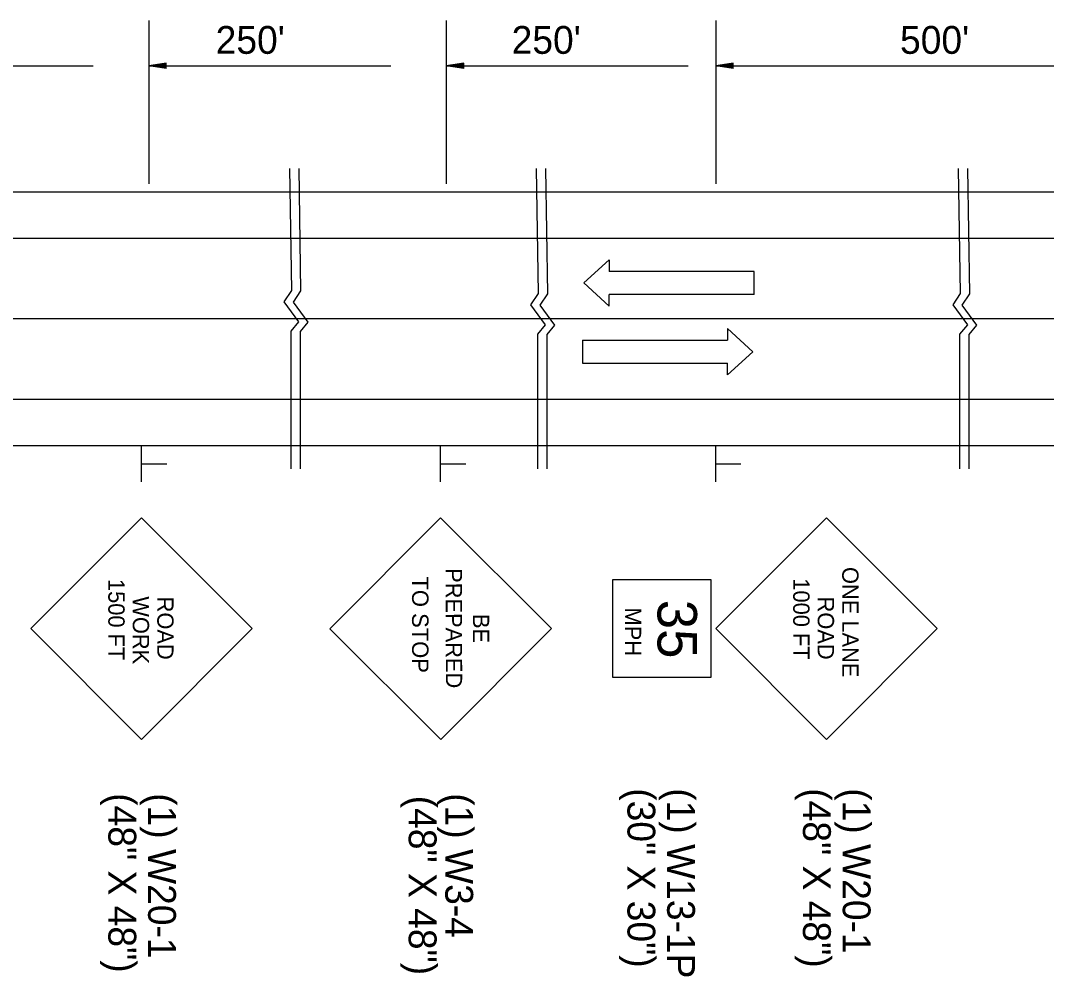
# Model space of a CAD drawing. Extents: x 1678017 to 1687792, y 404433 to 413488.
# Drawn here: x 1678957.62 to 1678979.75, y 409282.49 to 409303.11 of the extents above; entities that cross this region are included whole.
import ezdxf

# ---------------------------------------------------------------- set-up
doc = ezdxf.new("R2010")
doc.units = 0
doc.layers.add('Default', color=7, linetype='Continuous')
doc.layers.add('S_GRAVEL_ROAD', color=7, linetype='Continuous')

msp = doc.modelspace()

# ---------------------------------------------------------------- linework, layer by layer
at = {"layer": 'Default'}
for p, q in [((1678960.388, 409303.107), (1678960.388, 409299.586)), ((1678966.804, 409303.107), (1678966.804, 409299.586)), ((1678972.614, 409303.107), (1678972.614, 409299.586)), ((1678960.763, 409302.184), (1678960.388, 409302.128)), ((1678960.763, 409302.175), (1678960.45, 409302.128)), ((1678960.763, 409302.165), (1678960.515, 409302.128)), ((1678960.763, 409302.156), (1678960.577, 409302.128)), ((1678960.763, 409302.147), (1678960.641, 409302.128)), ((1678960.763, 409302.072), (1678960.763, 409302.184)), ((1678967.179, 409302.184), (1678966.804, 409302.128)), ((1678967.179, 409302.175), (1678966.866, 409302.128)), ((1678967.179, 409302.165), (1678966.931, 409302.128)), ((1678967.179, 409302.156), (1678966.993, 409302.128)), ((1678967.179, 409302.147), (1678967.057, 409302.128)), ((1678967.179, 409302.072), (1678967.179, 409302.184)), ((1678972.989, 409302.184), (1678972.614, 409302.128)), ((1678972.989, 409302.175), (1678972.676, 409302.128)), ((1678972.989, 409302.165), (1678972.741, 409302.128)), ((1678972.989, 409302.156), (1678972.803, 409302.128)), ((1678972.989, 409302.147), (1678972.867, 409302.128)), ((1678972.989, 409302.072), (1678972.989, 409302.184)), ((1678953.971, 409302.128), (1678959.19, 409302.128)), ((1678960.388, 409302.128), (1678965.606, 409302.128)), ((1678960.763, 409302.072), (1678960.388, 409302.128)), ((1678960.763, 409302.081), (1678960.45, 409302.128)), ((1678960.763, 409302.091), (1678960.515, 409302.128)), ((1678960.763, 409302.1), (1678960.577, 409302.128)), ((1678960.763, 409302.11), (1678960.641, 409302.128)), ((1678960.763, 409302.137), (1678960.703, 409302.128)), ((1678960.763, 409302.119), (1678960.703, 409302.128)), ((1678966.804, 409302.128), (1678972.022, 409302.128)), ((1678967.179, 409302.072), (1678966.804, 409302.128)), ((1678967.179, 409302.081), (1678966.866, 409302.128)), ((1678967.179, 409302.091), (1678966.931, 409302.128)), ((1678967.179, 409302.1), (1678966.993, 409302.128)), ((1678967.179, 409302.11), (1678967.057, 409302.128)), ((1678967.179, 409302.137), (1678967.119, 409302.128)), ((1678967.179, 409302.119), (1678967.119, 409302.128)), ((1678972.614, 409302.128), (1678981.688, 409302.128)), ((1678972.989, 409302.072), (1678972.614, 409302.128)), ((1678972.989, 409302.081), (1678972.676, 409302.128)), ((1678972.989, 409302.091), (1678972.741, 409302.128)), ((1678972.989, 409302.1), (1678972.803, 409302.128)), ((1678972.989, 409302.11), (1678972.867, 409302.128)), ((1678972.989, 409302.137), (1678972.93, 409302.128)), ((1678972.989, 409302.119), (1678972.93, 409302.128)), ((1678938.648, 409299.416), (1679044.482, 409299.416)), ((1678938.648, 409298.416), (1678993.524, 409298.416)), ((1678938.648, 409296.678), (1678982.279, 409296.678)), ((1678938.648, 409294.939), (1678993.524, 409294.939)), ((1678938.648, 409293.939), (1679044.482, 409293.939)), ((1678960.229, 409293.157), (1678960.229, 409293.939)), ((1678966.677, 409293.157), (1678966.677, 409293.939)), ((1678972.614, 409293.157), (1678972.614, 409293.939)), ((1678960.24, 409293.546), (1678960.774, 409293.546)), ((1678966.689, 409293.546), (1678967.223, 409293.546)), ((1678972.625, 409293.546), (1678973.159, 409293.546)), ((1678957.84, 409289.993), (1678960.229, 409292.383)), ((1678962.619, 409289.993), (1678960.229, 409292.383)), ((1678964.291, 409289.989), (1678966.677, 409292.383)), ((1678969.07, 409289.997), (1678966.677, 409292.383)), ((1678972.614, 409289.993), (1678975.002, 409292.383)), ((1678977.393, 409289.993), (1678975.002, 409292.383)), ((1678960.229, 409287.603), (1678957.84, 409289.993)), ((1678960.229, 409287.603), (1678962.619, 409289.993)), ((1678966.686, 409287.603), (1678964.291, 409289.989)), ((1678966.686, 409287.603), (1678969.07, 409289.997)), ((1678975.002, 409287.603), (1678972.614, 409289.993)), ((1678975.002, 409287.603), (1678977.393, 409289.993))]:
    msp.add_line(p, q, dxfattribs=at)
for points in [[(1678963.421, 409299.916), (1678963.461, 409297.284), (1678963.299, 409297.042), (1678963.615, 409296.609), (1678963.449, 409296.409), (1678963.448, 409293.439)], [(1678963.621, 409299.916), (1678963.661, 409297.275), (1678963.499, 409297.034), (1678963.815, 409296.601), (1678963.648, 409296.401), (1678963.648, 409293.439)], [(1678968.743, 409299.916), (1678968.784, 409297.22), (1678968.621, 409296.979), (1678968.938, 409296.546), (1678968.771, 409296.346), (1678968.77, 409293.439)], [(1678968.942, 409299.916), (1678968.983, 409297.212), (1678968.821, 409296.971), (1678969.137, 409296.538), (1678968.971, 409296.338), (1678968.97, 409293.439)], [(1678977.847, 409299.916), (1678977.888, 409297.22), (1678977.726, 409296.979), (1678978.042, 409296.546), (1678977.876, 409296.346), (1678977.875, 409293.439)], [(1678978.047, 409299.916), (1678978.088, 409297.212), (1678977.926, 409296.971), (1678978.242, 409296.538), (1678978.075, 409296.338), (1678978.075, 409293.439)]]:
    msp.add_lwpolyline(points, dxfattribs=at)
msp.add_lwpolyline([(1678972.507, 409291.049), (1678972.507, 409288.936), (1678970.394, 409288.936), (1678970.394, 409291.049)], close=True, dxfattribs=at)
at = {"layer": 'S_GRAVEL_ROAD'}
for p, q in [((1678969.77, 409297.448), (1678970.318, 409297.948)), ((1678970.318, 409297.948), (1678970.318, 409297.698)), ((1678973.441, 409297.698), (1678970.318, 409297.698)), ((1678973.441, 409297.198), (1678973.441, 409297.698)), ((1678970.318, 409296.948), (1678969.77, 409297.448)), ((1678973.441, 409297.198), (1678970.318, 409297.198)), ((1678970.318, 409296.948), (1678970.318, 409297.198)), ((1678972.867, 409296.465), (1678973.415, 409295.965)), ((1678972.867, 409296.465), (1678972.867, 409296.215)), ((1678969.744, 409296.215), (1678972.867, 409296.215)), ((1678969.744, 409296.215), (1678969.744, 409295.715)), ((1678973.415, 409295.965), (1678972.867, 409295.465)), ((1678969.744, 409295.715), (1678972.867, 409295.715)), ((1678972.867, 409295.465), (1678972.867, 409295.715))]:
    msp.add_line(p, q, dxfattribs=at)

# ---------------------------------------------------------------- texts
at = {"layer": 'Default'}
for s, p in [("250'", (1678961.829, 409302.389)), ("250'", (1678968.213, 409302.389)), ("500'", (1678976.59, 409302.389))]:
    msp.add_text(s, height=0.6, dxfattribs=at).set_placement(p)
for s, height, rotation, p in [('TO STOP', 0.3544, 270.0006, (1678966.065, 409291.118)), ('PREPARED', 0.3521, 270.1003, (1678966.79, 409291.297)), ('ONE LANE', 0.3521, 270.0004, (1678975.343, 409291.322)), ('1500 FT', 0.3522, 270.0006, (1678959.513, 409291.064)), ('1000 FT', 0.3522, 270.0006, (1678974.286, 409291.078)), ('WORK', 0.352, 270, (1678960.041, 409290.69)), ('ROAD', 0.3521, 270.0004, (1678960.569, 409290.683)), ('ROAD', 0.352, 270, (1678974.815, 409290.684)), ('35', 0.851, 270, (1678971.36, 409290.616)), ('BE', 0.3521, 270.1004, (1678967.378, 409290.309)), ('MPH', 0.3522, 270.0006, (1678970.655, 409290.448)), ('(30" X 30")', 0.6, 270, (1678970.711, 409286.551)), ('(1) W13-1P', 0.6, 270, (1678971.567, 409286.551)), ('(48" X 48")', 0.6, 270, (1678974.497, 409286.551)), ('(1) W20-1', 0.6, 270, (1678975.354, 409286.551)), ('(48" X 48")', 0.6, 270, (1678959.515, 409286.444)), ('(1) W20-1', 0.6, 270, (1678960.372, 409286.444)), ('(48" X 48")', 0.6, 270, (1678965.993, 409286.39)), ('(1) W3-4', 0.6, 270, (1678966.782, 409286.444))]:
    msp.add_text(s, height=height, rotation=rotation, dxfattribs=at).set_placement(p)

doc.saveas('drawing.dxf')
